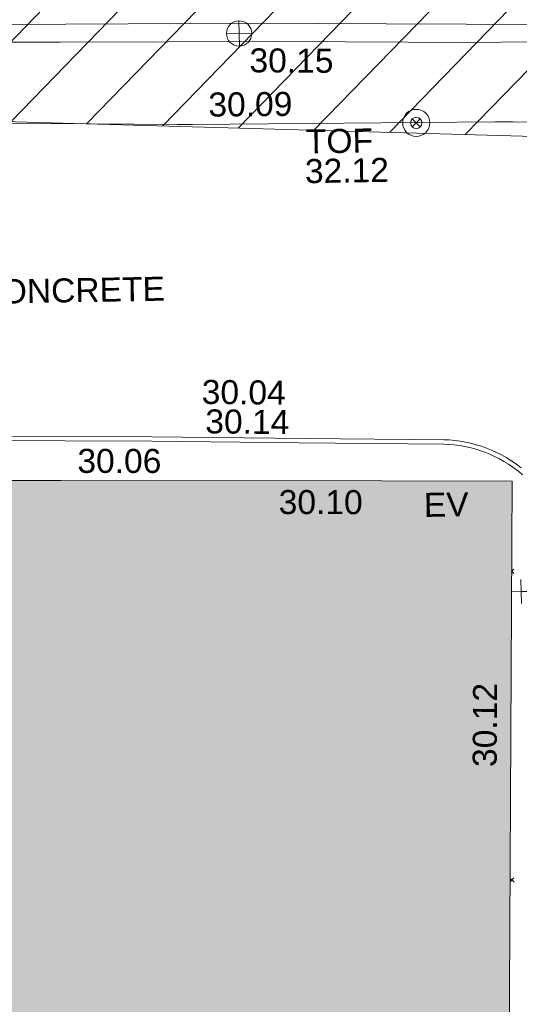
# Model space of a CAD drawing. Header units: millimetres. Extents: x -287732 to 520720, y -103372 to 287754.
# Tile 278 of 380: x 58205 to 66002, y 109307 to 124672. Entities that reach past the tile are written whole.
import ezdxf

# ---------------------------------------------------------------- set-up
doc = ezdxf.new("R2010")
doc.units = ezdxf.units.MM
doc.linetypes.add('IMPORT-HIDDEN2 _3_', pattern=[4762.5, 3175, -1587.5])
doc.linetypes.add('IMPORT-UG_ELEC_STREET LIGHTING_QLB2 _2_', pattern=[2700, 1500, -300.0000000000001, 0, -250, 150, -300.0000000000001, 0, -200])
for name, color, linetype, lineweight, true_color in [('00__TOPO__TOP_OF_FENCE_SYMBOL', 7, 'Continuous', 9, 0x666666), ('00_TOPO_TOP_OF_WALL', 7, 'Continuous', 9, 0x666666), ('00_UAV_BUILDING_OUTLINE', 5, 'Continuous', 9, 0x0000ff), ('00_UAV_EAVE', 7, 'Continuous', 9, 0x666666), ('00_UAV_FENCE', 7, 'Continuous', 9, 0x264c2f), ('00_UAV_KERB_BOTTOM', 1, 'Continuous', 9, 0xff0000), ('00_UAV_KERB_TOP', 7, 'Continuous', 9, 0xa500a5), ('00_UAV_LEVEL_SPOT', 7, 'Continuous', 9, 0x666666), ('00_UAV_TOP_OF_FENCE', 6, 'Continuous', 9, 0xff00ff), ('00_UAV_WALL', 7, 'Continuous', 9, 0x7c00a5), ('12333-PUM-2D-U-0001-C01 - Rev2_REVIT IMPORT_dwg', 7, 'Continuous', 9, 0x767676), ('A_RHA_Line', 7, 'Continuous', 9, 0x00a600), ('PUM-CHAMBER EXTENTS', 6, 'IMPORT-HIDDEN2 _3_', 9, 0xff00ff), ('PUM-UNABLE TO SURVEY', 190, 'Continuous', 9, 0x7f00ff)]:
    doc.layers.add(name, color=color, linetype=linetype, lineweight=lineweight, true_color=true_color)
for name, color, linetype, lineweight in [('00_UAV_SURVEY_TEXT', 7, 'Continuous', 9), ('A_RHA_Detail', 7, 'Continuous', 9), ('GEN-TEXT', 7, 'Continuous', 9)]:
    doc.layers.add(name, color=color, linetype=linetype, lineweight=lineweight)
doc.styles.add('Swis721 Lt BT_2', font='swissl.ttf', dxfattribs={"height": 375})

# ---------------------------------------------------------------- blocks, each defined once
blk = doc.blocks.new('12333-PUM-2D-U-0001-C01 - Rev2_REVIT IMPORT_dwg_MSL_Node_LineworkTOF-2077248-Site Location Plan Proposed')
at = {"layer": '00__TOPO__TOP_OF_FENCE_SYMBOL', "color": 254, "true_color": 0xcccccc, "flags": 128}
for points in [[(165.3591892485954, 165.3591892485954), (0, 0), (-165.3591892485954, 165.3591892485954)], [(165.3591892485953, -165.3591892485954), (0, 0), (-165.3591892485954, -165.3591892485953)]]:
    blk.add_lwpolyline(points, dxfattribs=at)
at = {"layer": '00__TOPO__TOP_OF_FENCE_SYMBOL', "color": 254, "true_color": 0xcccccc}
for radius in [562.5594001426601, 233.853208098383]:
    blk.add_circle((0, 0), radius, dxfattribs=at)
blk = doc.blocks.new('12333-PUM-2D-U-0001-C01 - Rev2_REVIT IMPORT_dwg_TOW-2077249-Site Location Plan Proposed')
at = {"layer": '00_TOPO_TOP_OF_WALL', "color": 254, "true_color": 0xcccccc, "flags": 128}
for points in [[(0, 525.0554400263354), (0, 0), (-525.0554401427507, 0)], [(525.0554401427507, 0), (0, 0), (0, -525.0554400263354)]]:
    blk.add_lwpolyline(points, dxfattribs=at)
at = {"layer": '00_TOPO_TOP_OF_WALL', "color": 254, "true_color": 0xcccccc}
blk.add_circle((0, 0), 525.0554401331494, dxfattribs=at)
blk = doc.blocks.new('12333-PUM-2D-U-0001-C01 - Rev2_REVIT IMPORT_dwg_UAV-V202-Site Location Plan Proposed')
at = {"layer": '00_UAV_LEVEL_SPOT', "color": 254, "true_color": 0xcccccc, "flags": 128}
for points in [[(500.0000000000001, 0), (0, 0), (0, 500.0000000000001)], [(2.772139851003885e-10, -499.999999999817), (4.158209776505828e-10, 2.772139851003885e-10), (-402.0096497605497, 2.772139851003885e-10)]]:
    blk.add_lwpolyline(points, dxfattribs=at)
blk = doc.blocks.new('12333-PUM-2D-U-0001-C01 - Rev2_REVIT IMPORT_dwg_MGS62954_T2_Galway_ITM_3d_Rev1-2077680-Site Location Plan Proposed')
at = {"layer": '00_UAV_FENCE', "color": 254, "true_color": 0xcccccc, "flags": 128}
blk.add_lwpolyline([(533960001.7125965, 725677502.8472565), (533964766.4255, 725677380.3565), (533964999.6327899, 725677378.2864738), (533969723.4254999, 725677336.3565), (533969999.221534, 725677329.7290237), (533974467.4255, 725677222.3565), (533974997.1254905, 725677194.0978172), (533976229.4254999, 725677128.3565001), (533978376.4255, 725676811.3565001), (533979961.6789622, 725676990.7533032), (533980647.4254999, 725677068.3565001), (533984606.4254999, 725677031.3565), (533984956.9829133, 725677027.0913601), (533988641.8540002, 725676982.2585), (533989951.4853162, 725676867.2598823), (533991545.854, 725676727.2585), (533992783.3151581, 725676466.5470988)], dxfattribs=at)
at = {"layer": '00_UAV_KERB_BOTTOM', "color": 254, "true_color": 0xcccccc, "flags": 128}
blk.add_lwpolyline([(533970034.9246273, 725671931.568261), (533969967.8540002, 725671984.2585), (533969945.3886289, 725672000.9181137), (533969875.4924697, 725672049.7981427), (533969803.6107381, 725672095.708348), (533969729.8695391, 725672138.5681876), (533969654.39824, 725672178.3024713), (533969577.3292427, 725672214.8414911), (533969498.7977528, 725672248.1211452), (533969418.9415411, 725672278.0830501), (533969337.9007025, 725672304.6746422), (533969255.8174102, 725672327.8492708), (533969172.8356662, 725672347.5662799), (533969089.1010486, 725672363.7910792), (533969004.7604564, 725672376.4952043), (533968919.9618517, 725672385.6563686), (533968834.854, 725672391.2585), (533966675.3069921, 725672450.0474856), (533964279.8540002, 725672515.2585001), (533961676.9384595, 725672572.697139)], dxfattribs=at)
at = {"layer": '00_UAV_KERB_TOP', "color": 254, "true_color": 0xcccccc, "flags": 128}
blk.add_lwpolyline([(533970053.1053598, 725671823.882536), (533969990.5281954, 725671877.4285635), (533969925.3761013, 725671928.6116157), (533969904.4745707, 725671944.1115345), (533969836.5777678, 725671991.5933664), (533969767.167534, 725672035.9250486), (533969695.9617666, 725672077.3112454), (533969623.0853848, 725672115.6793517), (533969548.6662384, 725672150.9620564), (533969472.834884, 725672183.0974615), (533969395.7243553, 725672212.0291913), (533969317.4699306, 725672237.7064887), (533969238.2088948, 725672260.0843079), (533969158.0802987, 725672279.1233903), (533969077.2247146, 725672294.7903349), (533968995.7839915, 725672307.0576563), (533968913.9010032, 725672315.9038337), (533968831.601486, 725672321.3211094), (533966564.2774649, 725672383.0440906), (533964278.1293841, 725672445.2795159), (533961565.8962275, 725672505.1304711)], dxfattribs=at)
at = {"layer": '00_UAV_WALL', "color": 254, "true_color": 0xcccccc, "flags": 128}
for points in [[(533991946.8540001, 725678560.2585), (533989049.8540001, 725678625.2585001), (533987617.2942128, 725678697.4638813), (533987594.3289061, 725678223.6027254), (533987400.971929, 725678229.1283239), (533985226.854, 725678291.2585002), (533982402.4397334, 725678336.6436361), (533981741.8540001, 725678347.2585), (533978604.8540001, 725678402.2585001), (533977403.6807299, 725678437.2911675), (533975381.8540001, 725678496.2585), (533972405.3481745, 725678560.3619684), (533972270.8540002, 725678563.2585), (533969352.8540002, 725678579.2585001), (533967405.9795482, 725678624.8632796), (533966321.8540001, 725678650.2585001), (533962955.8540003, 725678697.2585), (533962406.7020019, 725678707.3199679), (533959189.8540002, 725678766.2585)], [(533961380.4255, 725678994.3565), (533963047.6529979, 725678975.0968974), (533965968.4254999, 725678941.3565001), (533968046.7547167, 725678895.8101462), (533973045.1113089, 725678786.2717172), (533973934.5850001, 725678766.779), (533978043.7811829, 725678688.5415665), (533979869.5850002, 725678653.7790003), (533983042.9947789, 725678608.8469512), (533984601.5850001, 725678586.779), (533987320.5850002, 725678498.779), (533987329.585, 725678938.779), (533987610.1663318, 725678933.8188417), (533990294.7506599, 725678886.360361), (533991718.585, 725678814.779)]]:
    blk.add_lwpolyline(points, dxfattribs=at)
at = {"xscale": 0.375, "yscale": 0.375, "zscale": 0.375}
for name, p in [('12333-PUM-2D-U-0001-C01 - Rev2_REVIT IMPORT_dwg_TOW-2077249-Site Location Plan Proposed', (533965751.4254999, 725678785.3565)), ('12333-PUM-2D-U-0001-C01 - Rev2_REVIT IMPORT_dwg_MSL_Node_LineworkTOF-2077248-Site Location Plan Proposed', (533968490.5370001, 725677342.21)), ('12333-PUM-2D-U-0001-C01 - Rev2_REVIT IMPORT_dwg_UAV-V202-Site Location Plan Proposed', (533970000, 725670000.0000001))]:
    blk.add_blockref(name, p, dxfattribs=at)
at = {"layer": '00_UAV_BUILDING_OUTLINE', "color": 251, "true_color": 0x666666, "char_height": 375, "width": 1495.902363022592, "attachment_point": 1, "line_spacing_factor": 1.005061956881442, "style": 'Swis721 Lt BT_2'}
for s, insert, rotation in [('30.06', (533963114.9656742, 725672348.38571), 358.9202749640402), ('30.10', (533966244.9361728, 725671650.926105), 358.92027497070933), ('30.12', (533969195.4986283, 725667278.301372), 88.72855217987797)]:
    blk.add_mtext(s, dxfattribs=dict(at, insert=insert, rotation=rotation))
at = {"layer": '00_UAV_EAVE', "insert": (533968505.6012933, 725671566.0187484), "char_height": 375, "width": 736.078940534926, "attachment_point": 1, "line_spacing_factor": 1.005061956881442, "style": 'Swis721 Lt BT_2'}
blk.add_mtext('EV', dxfattribs=at)
at = {"layer": '00_UAV_FENCE', "color": 251, "true_color": 0x666666, "insert": (533965254.0185933, 725677871.2775768), "char_height": 375, "width": 1495.902363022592, "attachment_point": 1, "rotation": 359.4914367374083, "line_spacing_factor": 1.005061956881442, "style": 'Swis721 Lt BT_2'}
blk.add_mtext('30.09', dxfattribs=at)
at = {"layer": '00_UAV_KERB_BOTTOM', "color": 251, "true_color": 0x666666, "insert": (533965076.0079919, 725673391.2377639), "char_height": 375, "width": 1495.902363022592, "attachment_point": 1, "rotation": 358.44063174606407, "line_spacing_factor": 1.005061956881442, "style": 'Swis721 Lt BT_2'}
blk.add_mtext('30.04', dxfattribs=at)
at = {"layer": '00_UAV_KERB_TOP', "color": 251, "true_color": 0x666666, "insert": (533965123.8378862, 725672930.3840209), "char_height": 375, "width": 1495.902363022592, "attachment_point": 1, "rotation": 358.44063174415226, "line_spacing_factor": 1.005061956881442, "style": 'Swis721 Lt BT_2'}
blk.add_mtext('30.14', dxfattribs=at)
at = {"layer": '00_UAV_SURVEY_TEXT', "color": 251, "true_color": 0x666666, "insert": (533961583.8000001, 725675011.6296079), "char_height": 375, "width": 3286.236302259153, "attachment_point": 1, "line_spacing_factor": 1.005061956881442, "style": 'Swis721 Lt BT_2'}
blk.add_mtext('CONCRETE', dxfattribs=at)
at = {"layer": '00_UAV_TOP_OF_FENCE', "color": 251, "true_color": 0x666666, "char_height": 375, "attachment_point": 1, "line_spacing_factor": 1.005061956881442, "style": 'Swis721 Lt BT_2'}
for s, insert, width in [('TOF', (533966763.551124, 725677268.6392447), 1163.479615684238), ('32.12', (533966741.1274822, 725676805.2625399), 1495.902363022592)]:
    blk.add_mtext(s, dxfattribs=dict(at, insert=insert, width=width))
at = {"layer": '00_UAV_WALL', "color": 251, "true_color": 0x666666, "insert": (533965910.4581274, 725678550.9707884), "char_height": 375, "width": 1495.902363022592, "attachment_point": 1, "rotation": 358.6581139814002, "line_spacing_factor": 1.005061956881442, "style": 'Swis721 Lt BT_2'}
blk.add_mtext('30.15', dxfattribs=at)
blk = doc.blocks.new('12333-PUM-2D-U-0001-C01 - Rev2_REVIT IMPORT_dwg-1620468-Site Location Plan Proposed')
at = {"layer": 'PUM-CHAMBER EXTENTS', "true_color": 0xfff4d4}
h = blk.add_hatch(dxfattribs=at)
h.set_pattern_fill('FP_14', style=0, pattern_type=2)
h.set_pattern_definition([(45, (-533641079.65, -725615854.3560001), (-618.7184335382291, 618.7184335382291), [])])
h.paths.add_polyline_path([(351699.7223387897, 60394.56140982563), (351708.9931529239, 60906.25732130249), (352393.2163071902, 60898.13015708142), (353041.6677554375, 66223.39089351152), (353206.9931679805, 73966.25732118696), (353982.8594361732, 73952.71452510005), (354317.3501528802, 76699.64382133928), (358888.3501528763, 76111.64382135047), (361222.350152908, 86809.64382132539), (361563.3501529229, 88895.64382133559), (363078.3501529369, 90435.64382137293), (363904.3501529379, 101867.6438212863), (365385.1266995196, 110525.3932341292), (365230.9820148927, 110551.7047199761), (365498.4008083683, 111226.8875165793), (365470.0968050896, 111952.5482150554), (365624.7061381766, 111926.1574136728), (366051.3501529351, 114420.6438213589), (364898.3501528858, 114331.6438213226), (360524.3501529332, 111561.643821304), (356416.7002318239, 111258.678218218), (357929.2858412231, 111182.0907012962), (360544.5530249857, 111349.5624075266), (360546.5568067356, 111049.5690885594), (355314.0187962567, 111014.6190039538), (355309.6134037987, 111177.0234435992), (355277.3501528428, 111174.6438213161), (352644.3501529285, 114141.6438213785), (338239.8330883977, 112460.2766464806), (329804.3501528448, 111555.6438213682), (319532.3501528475, 110592.6438213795), (310517.3501528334, 109863.6438213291), (302620.3501528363, 109581.6438213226), (295825.3501529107, 109566.6438213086), (279813.350152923, 106549.6438213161), (276140.8366145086, 103581.1872824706), (276061.814112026, 103425.8629484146), (271406.8224872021, 105468.1551963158), (271509.3894614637, 105701.9358727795), (267649.3501529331, 107463.6438213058), (260223.350152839, 100640.6438213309), (259796.3501529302, 72682.64382134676), (269496.3501528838, 64316.64382130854), (273776.3501529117, 63665.64382135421), (309011.3501528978, 62955.64382139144), (311037.3501528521, 62074.6438213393), (338250.4136490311, 60841.37633496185), (351699.5658924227, 60394.56660730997)])
h.paths.add_polyline_path([(268358.9909750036, 65556.86419187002), (264596.4920611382, 69167.41490751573), (264804.2082447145, 69383.87273540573), (266581.5988270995, 67470.36930634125), (268566.7072650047, 65773.32227584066), (268393.5501527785, 65592.87780161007)])
h.paths.add_polyline_path([(332379.8871528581, 67575.85382149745), (302320.8871528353, 68122.85382142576), (302332.4158496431, 68783.33241919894), (280169.8095181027, 69186.63780598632), (280330.3604934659, 78384.59702432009), (275960.0958838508, 78464.13017966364), (276108.0612945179, 86595.19465455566), (280450.151176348, 86519.40319374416), (280756.2778082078, 103341.6855813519), (302910.5740271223, 102938.5317815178), (302920.972094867, 103534.2366836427), (310787.9439886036, 103391.077438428), (310815.0515439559, 104880.7045066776), (318228.828162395, 104745.7919744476), (318301.0448391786, 108714.2766025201), (322633.8020448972, 108635.4310593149), (322539.6341878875, 103240.5581443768), (349750.1643799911, 102745.3933022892), (349310.9351529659, 74176.4228213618), (332506.0083566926, 74506.52523825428), (332420.0679097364, 69783.88557772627)])
h.paths.add_polyline_path([(262373.7501529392, 72788.24382127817), (262335.6501529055, 75226.64382126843), (265345.5501529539, 75226.64382127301), (265383.6501528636, 72864.44382129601), (265304.282726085, 72862.43451935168)])
h.paths.add_polyline_path([(261383.1501529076, 75912.44382133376), (261459.3501528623, 80789.24382130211), (267517.2501529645, 80713.04382131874), (267441.0501529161, 75836.24382126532), (261504.349508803, 75910.91930113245)])
h.paths.add_polyline_path([(302573.8228673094, 78329.5292630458), (302592.4407276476, 78963.90062831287), (306343.567266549, 78898.43991812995), (306598.9518629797, 91613.856582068), (302817.47857218, 91689.80612071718), (302824.7189976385, 92271.11380375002), (296640.3411529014, 92395.32482125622), (296360.3411528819, 78454.32482147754), (302538.3452618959, 78330.24181806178)])
h.paths.add_polyline_path([(261840.3501529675, 80865.44382132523), (261687.9501528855, 92981.24382128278), (264050.1501528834, 92981.2438213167), (264202.5501529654, 80865.44382135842), (262112.9041611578, 80865.44382132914)])
h.paths.add_polyline_path([(274664.4282881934, 104261.9875886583), (272430.0401462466, 105281.7542374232), (273799.1437452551, 104582.3695657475), (274486.1144024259, 104328.01044291)])
h.paths.add_polyline_path([(315481.3501528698, 115683.6438212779), (326437.1652111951, 116343.5766866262), (364189.3501528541, 120948.6438212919), (366744.3501529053, 124721.6438213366), (363517.3501528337, 126053.6438213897), (359872.3501529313, 126432.6438213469), (352849.3501528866, 126181.6438212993), (339104.3501528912, 124625.6438213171), (335451.3501528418, 124514.6438212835), (325145.3501528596, 123235.643821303), (319635.3501528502, 122976.6438213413), (314446.3501528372, 122493.6438213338), (313566.3501528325, 118980.6438212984), (313763.6326656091, 118640.9882366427)])
h.paths.add_polyline_path([(322305.0501529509, 119194.0438212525), (322152.6501528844, 121403.8438213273), (326724.6501528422, 121784.8438212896), (326877.0501529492, 119498.8438213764), (323355.1979920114, 119264.0536772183)])
h.paths.add_polyline_path([(328629.650152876, 120870.4438213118), (328477.2501528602, 122089.6438212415), (329810.7501529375, 122242.0438213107), (329963.150152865, 121022.843821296), (328841.381541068, 120894.6416942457)])
h.paths.add_polyline_path([(317352.0501529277, 121480.0438213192), (317352.0501529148, 121861.0438213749), (317618.7501529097, 121856.3885555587), (317618.7501529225, 121480.0438212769), (317362.3608134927, 121480.0438213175)])
h.paths.add_polyline_path([(331601.450152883, 122089.6438213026), (331144.2501529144, 122242.0438212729), (331258.5501528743, 122623.0438212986), (331715.7501528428, 122470.6438213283), (331644.5503212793, 122233.3110493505)])
at = {"layer": 'GEN-TEXT', "color": 253, "true_color": 0xaaaaaa}
for p, q in [((328776.603994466, 54461.37206516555), (328813.6196188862, 54498.3876895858)), ((328813.6196188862, 54427.67701146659), (328776.6760929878, 54464.62053736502)), ((328669.204690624, 49622.38724566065), (328730.8119756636, 49683.99453070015)), ((328730.8119756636, 49613.28385258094), (328670.3446913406, 49673.75113690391))]:
    blk.add_line(p, q, dxfattribs=at)
at = {"layer": 'PUM-UNABLE TO SURVEY', "color": 7, "true_color": 0xfff4d4, "flags": 128}
blk.add_lwpolyline([(351699.7223387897, 60394.56140982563), (337339.3501528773, 60871.64382135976), (311037.3501528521, 62074.6438213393), (309011.3501528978, 62955.64382139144), (273776.3501529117, 63665.64382135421), (269496.3501528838, 64316.64382130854), (259796.3501529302, 72682.64382134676), (260223.350152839, 100640.6438213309), (267649.350152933, 107463.6438213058), (271509.3894614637, 105701.9358727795)], dxfattribs=at)
blk.add_blockref('12333-PUM-2D-U-0001-C01 - Rev2_REVIT IMPORT_dwg_MGS62954_T2_Galway_ITM_3d_Rev1-2077680-Site Location Plan Proposed', (-533641079.6498471, -725615854.3561786))

msp = doc.modelspace()

# ---------------------------------------------------------------- hatches: boundary and pattern name
at = {"layer": 'A_RHA_Detail', "true_color": 0xc0c0c0}
h = msp.add_hatch(color=9, dxfattribs=at)
h.paths.add_polyline_path([(-80880.60083809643, -68502.79057078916), (-80400.865924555, -68483.41509113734), (-80400.865924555, -62984.64684185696), (-24474.85765177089, -63009.32043784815), (-24456.14471271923, -50840.30023858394), (-36622.55041039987, -50831.65104353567), (-36622.55041039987, -44228.57792613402), (-50959.0526582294, -44218.38599194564), (-50959.0526582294, -42573.78171514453), (-54563.9325804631, -42571.21897729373), (-54565.69773352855, -45054.17447474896), (-92408.82109321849, -45027.27149621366), (-92411.78875845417, -49201.74309222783), (-100061.9988811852, -49201.74309222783), (-100052.2214449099, -64852.82557838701), (-86120.90825229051, -64852.82557838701), (-86092.1662649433, -62957.90041523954), (-84861.10047608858, -62957.90041523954), (-84854.79052929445, -68240.109737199), (-80870.60226892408, -68240.10973722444)])
h.paths.add_polyline_path([(-137238.9269902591, -68461.9384092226), (-132719.7426408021, -68433.0633692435), (-132847.0731201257, -62850.04282283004), (-130454.6837966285, -62916.63108078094), (-130498.2830220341, -61355.85393642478), (-117581.136331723, -61423.42893438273), (-117492.3908565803, -49183.91309190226), (-125136.5200282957, -49178.47881952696), (-125133.572703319, -45032.61887136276), (-163007.1824077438, -45005.6942194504), (-163007.1824076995, -44090.2963411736), (-163123.8521269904, -44090.21339942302), (-163122.6389897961, -42383.75184302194), (-166563.8543419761, -42383.75184298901), (-166565.034908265, -44044.39824208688), (-193158.4656786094, -44025.49275805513), (-193195.152889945, -62863.65652504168), (-137269.7106414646, -62916.63108078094), (-137254.3708868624, -65679.90523788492)])
h.paths.add_polyline_path([(120310.9497607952, -32334.28230164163), (120312.4652266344, -31610.73011961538), (133451.2244789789, -31638.24899384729), (133469.2230092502, -19717.98315780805), (121295.7536929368, -19692.48606430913), (121319.8434528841, -8190.941560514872), (112277.0825930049, -8172.001674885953), (112263.1770823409, -14811.1234547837), (78285.85310969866, -14739.95861438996), (78292.82277619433, -8167.077575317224), (75241.99098605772, -8160.673431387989), (69355.76844233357, -8152.931592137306), (69353.6659720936, -9156.74635762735), (68372.60878945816, -9154.691552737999), (68372.60878945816, -13705.52853215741), (69333.7233474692, -13707.54156770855), (69325.07112547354, -16249.53369228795), (66623.4489111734, -16249.53369228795), (66619.79243935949, -17995.29925530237), (65989.07757494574, -17995.2992552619), (65985.44262772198, -19730.78799483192), (57152.23993377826, -19712.28702421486), (57127.42535098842, -31559.89463417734), (70277.87165424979, -31587.43801817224), (70277.87165431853, -32271.7414715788), (78263.96947909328, -32285.12944888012), (78266.62661740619, -31019.79372153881), (112335.8856506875, -31091.15111860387), (112335.8856506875, -32317.57330553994), (119781.4233959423, -32333.17321913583)])
h.paths.add_polyline_path([(7503.717409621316, -1791.439263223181), (15482.43097392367, -674.0213231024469), (15484.0826588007, 148.1327206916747), (56188.28042539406, 205.5276654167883), (56155.84326007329, 14338.3166313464), (18016.62665935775, 14236.48149539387), (17967.9025208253, 34313.18372071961), (21727.10644863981, 34324.0692624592), (21708.90974962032, 40608.10218321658), (18009.66447159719, 40608.10218321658), (17995.54603706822, 45483.75063442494), (9770.084204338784, 45420.6329473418), (3966.213879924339, 45446.76585222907), (3984.771235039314, 14176.56786832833), (1023.062455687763, 14176.56786837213), (-276.5134647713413, 14190.52623461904), (-231.6790044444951, 5968.135265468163), (-226.4491536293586, 193.7444677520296), (553.0869992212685, 183.4716499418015), (7477.609307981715, 143.2867586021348), (7488.638446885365, -674.0213231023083)])
h.paths.add_polyline_path([(77755.59663317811, 53.47451145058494), (77729.51881611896, 1699.844979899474), (94464.47132486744, 1659.976083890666), (94606.37913471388, 17991.390236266), (88810.4190114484, 18015.03260816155), (88799.89418497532, 14436.74271609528), (69413.88950349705, 14457.8773889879), (69377.35724448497, 99.62816357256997), (75241.99098605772, 67.32134432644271)])
h.paths.add_polyline_path([(61252.12079701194, 46453.95617366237), (105774.7348988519, 46472.68783506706), (105768.2642198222, 61852.61234306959), (92285.13876309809, 61852.61234306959), (92308.59670399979, 65784.30757140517), (96107.4668000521, 65767.60445243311), (96059.68081117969, 75209.20847378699), (101084.8427276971, 75071.88872764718), (104988.0046543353, 74765.36560406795), (108403.6894220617, 74363.8408943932), (112009.2703903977, 73787.25420861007), (115645.3524815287, 73049.69667206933), (116890.8108051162, 72761.69136252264), (120208.9929833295, 71893.18353872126), (120865.241739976, 71703.68484519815), (124135.6329506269, 70669.67317906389), (127435.6253142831, 69480.50055823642), (127820.4368670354, 69394.93141813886), (128274.3081769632, 69331.69585753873), (128731.8791144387, 69306.66104516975), (129189.9401488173, 69320.00258290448), (129645.2782985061, 69371.62688826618), (130094.6997111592, 69461.17185603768), (130535.0520071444, 69588.00939074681), (130963.246434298, 69751.24981927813), (131376.2795165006, 69949.74812590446), (131771.2541232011, 70182.11198903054), (132162.5575600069, 70460.5404660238), (132496.0921583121, 70741.69081113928), (132820.871367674, 71064.98072578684), (133117.4593294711, 71414.31364272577), (133383.77568926, 71787.23923950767), (133616.5473239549, 72178.5372844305), (133817.1647262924, 72590.54524898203), (133982.6025969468, 73017.89547513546), (134111.7005086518, 73457.59040801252), (134203.5529320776, 73906.54590458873), (134257.5155883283, 74361.61286216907), (134272.5462649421, 74819.5993153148), (134250.5259875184, 75277.29281745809), (134189.6227572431, 75731.48297747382), (134090.9274700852, 76178.98397757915), (133955.1324028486, 76616.65691993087), (133783.1900598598, 77041.43184345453), (133576.3064937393, 77450.32925647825), (133335.932843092, 77840.48103920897), (133063.7551572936, 78209.15055532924), (132761.6825665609, 78553.75185442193), (132431.8338935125, 78871.8678050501), (132076.5227905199, 79161.26705197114), (131698.2415080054, 79419.91966861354), (131299.6434187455, 79646.01139197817), (131093.5942456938, 79746.34209763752), (132146.0467355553, 83110.22226145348), (122787.7632953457, 86282.54285518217), (121604.3555412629, 82800.3591886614), (117095.9864227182, 83870.84033785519), (116841.9598400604, 83526.35449572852), (116120.5435466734, 91221.93611972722), (110237.7341284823, 91274.27491021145), (110194.3680786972, 90435.39030214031), (104988.0046543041, 90486.49901390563), (104973.2761846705, 94309.82427956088), (103746.1314668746, 94309.8242795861), (103839.9937121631, 122852.1474271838), (96365.09202306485, 122931.9599470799), (96350.3400238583, 123952.4168585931), (104555.5505249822, 123902.1925226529), (104607.3234458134, 120248.5396156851), (125502.5015002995, 120134.1933400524), (125662.0200253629, 137657.3796882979), (114479.5865733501, 137699.2256881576), (114382.306264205, 129149.9458158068), (104644.159003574, 129187.9975073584), (104577.9931702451, 126217.3903144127), (101184.4926406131, 126159.1566967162), (101264.6166812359, 135959.2655565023), (89967.23178808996, 135988.8856164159), (89927.63362986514, 125823.6463181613), (93630.53562302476, 125840.7948842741), (93580.65688892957, 122931.9599470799), (88697.38835376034, 122904.7310126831), (88679.3898954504, 95739.09143775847), (86378.25848996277, 95739.09143775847), (86378.18187189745, 96178.1008337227), (83279.50743284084, 96200.92083327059), (83273.62493422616, 95735.74732133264), (70169.67509619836, 95733.22421950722), (70166.26842742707, 96272.07409347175), (66674.99731294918, 96257.14073655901), (66654.74538556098, 95755.71092136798), (65784.77231079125, 95755.71092136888), (65887.65094984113, 117470.630565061), (53473.3427162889, 117487.9046429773), (53434.44066309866, 98570.46349063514), (40649.41626916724, 98570.46349063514), (40610.16711559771, 94406.01479078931), (38853.82372868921, 94410.36303440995), (38848.65589191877, 89463.65332729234), (40612.46601912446, 89518.45976927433), (40665.38257362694, 86257.73741128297), (38372.19584460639, 86305.72309285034), (38369.79374539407, 76901.0507917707), (50937.9512507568, 76944.40198294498), (50922.88567286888, 74598.78180889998), (56484.9061132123, 74588.85093771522), (56484.9061132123, 75194.85181995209), (92465.4037153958, 75233.0258166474), (92645.92783662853, 71766.64845094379), (89810.55521366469, 69362.83965827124), (85313.16173974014, 69360.94750420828), (85313.16173974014, 66907.4050808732), (75210.14498263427, 66903.15451589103), (75210.14498263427, 63815.70944550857), (70819.40014309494, 63815.70999200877), (70819.21601505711, 64253.35708059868), (69456.83415683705, 64253.35708059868), (69455.7195737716, 66901.99623166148), (61303.32856759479, 66898.5668068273), (61304.56054988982, 63970.32021231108), (70500.41048208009, 63970.32021219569), (70500.4088543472, 61852.59006207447), (61245.6438848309, 61848.69637488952), (61252.03558504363, 46656.49344428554)])
h.paths.add_polyline_path([(-17153.16561239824, 48569.32684293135), (-17153.16561224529, 60770.38083685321), (-29362.88357759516, 60774.70428694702), (-29362.88357759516, 67399.20394580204), (-43507.24466814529, 67405.01911303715), (-43488.5313307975, 69093.07334175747), (-45766.41866231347, 69109.32868388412), (-45794.3462003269, 67405.01911303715), (-47272.11273194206, 67404.2124544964), (-47272.44887633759, 66454.91798908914), (-86004.56386332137, 66468.63299519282), (-86006.66970787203, 60521.58362721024), (-92662.87722510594, 60521.58362721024), (-92665.2138765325, 50184.35611932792), (-79752.0168396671, 50179.78309939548), (-79752.016597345, 48591.4932381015), (-17157.7163123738, 48569.32845417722)])
h.paths.add_polyline_path([(-201056.4185878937, 48628.75479108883), (-138377.9751621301, 48634.64535779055), (-138377.9751621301, 50133.28201003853), (-125467.710581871, 50134.49626164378), (-125468.6909603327, 60566.1903686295), (-132186.8595614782, 60565.86652591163), (-132187.4203588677, 66533.0197876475), (-170643.3098734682, 66805.61809689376), (-170643.3098732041, 67738.78475848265), (-200340.0100486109, 67488.93693764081), (-200348.7171487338, 60827.78025104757), (-201057.5650552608, 60827.71357558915), (-201056.6510294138, 51102.04313372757)])
h.paths.add_polyline_path([(-240051.5126725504, 54769.19491160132), (-239444.490259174, 54811.10754483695), (-239186.5396223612, 54841.92927608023), (-238764.8191577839, 54940.98166103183), (-238382.4735933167, 55122.46891388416), (-237990.3402229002, 55354.87497234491), (-237269.2031023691, 55936.21515020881), (-237032.4836384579, 56225.56611516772), (-236793.0039602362, 56569.31473944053), (-236554.5880578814, 57004.26389721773), (-236432.7219585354, 57267.46508908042), (-236300.081527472, 57753.26238983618), (-236250.7285154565, 58017.17885684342), (-236235.6490609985, 58516.21786804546), (-236233.2538429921, 58987.85640053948), (-236213.7029795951, 59823.48083769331), (-236363.8287855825, 59820.86038205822), (-236634.0279869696, 60698.06075827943), (-236391.9547756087, 61432.19726339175), (-236225.4740089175, 61435.10319600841), (-236201.6036569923, 62637.68779596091), (-232563.5271750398, 62639.28734435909), (-232563.5271750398, 63049.03842404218), (-232732.1945866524, 63049.15302218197), (-232860.1521277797, 63457.95890274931), (-232731.606808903, 63914.24862697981), (-232560.8209656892, 63914.24862697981), (-232515.1276847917, 70598.00033009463), (-240628.6947849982, 70598.85496273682), (-240629.7923196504, 72350.98321577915), (-246412.6011212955, 72347.36085933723), (-246412.6011212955, 70616.45923936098), (-254449.5805725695, 70618.60952619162), (-254454.637144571, 70754.06491720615), (-254469.7140363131, 73191.66276250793), (-263883.2532625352, 73267.83063688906), (-263902.4181505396, 68260.74348553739), (-263714.8217520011, 68259.82096572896), (-263552.9672900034, 67819.65434396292), (-263719.0883117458, 67392.2068408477), (-263913.6298699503, 67392.20684284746), (-263956.7001913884, 58633.76423459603), (-260181.1963171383, 58611.22607638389), (-260192.3146983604, 56354.25111579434), (-257184.684388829, 56339.46086021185), (-257213.4419957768, 57092.93866021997), (-257338.5163846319, 57093.27331223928), (-257471.0109294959, 57531.74572308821), (-257338.5163845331, 58062.22513696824), (-257203.4956297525, 58064.06881289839), (-257173.5751889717, 58598.54056692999), (-256478.2273617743, 58575.27357994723), (-256478.2273617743, 58788.51859473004), (-256013.0091299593, 58911.92701534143), (-255397.0786664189, 58780.99767617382), (-255397.0786664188, 58595.982422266), (-243809.885361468, 58585.92793201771), (-243805.3570672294, 58352.04527760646), (-243740.939469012, 57884.52572680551), (-243619.0830608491, 57421.84877545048), (-243424.3877545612, 56943.65915412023), (-243247.1437899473, 56608.24157713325), (-243003.0710579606, 56249.99021479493), (-242732.2093200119, 55932.75703082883), (-242371.7230178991, 55603.12658811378), (-242141.255125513, 55424.88676767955), (-241804.9643037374, 55216.88439822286), (-241529.4640827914, 55077.02869055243), (-241100.6275144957, 54917.18295003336), (-240836.2134980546, 54840.82833176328), (-240453.4486195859, 54788.60784130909), (-240218.9578693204, 54777.28227442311)])
h.paths.add_polyline_path([(40276.69022552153, 59895.36417752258), (40328.62676029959, 69196.9439153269), (36588.99968785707, 69217.8245910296), (36619.46637569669, 74674.25962428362), (32264.36460078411, 74687.02318924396), (32233.48293867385, 69156.26826306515), (11916.69390495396, 69269.70959686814), (11966.66200111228, 78218.75165974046), (29087.509017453, 78123.15526808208), (29143.44567205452, 88141.1370047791), (15719.348796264, 88216.09212953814), (15732.60379610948, 90589.9978889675), (4594.294101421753, 90652.19003489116), (4525.129359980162, 78265.12250449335), (10096.76365553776, 78234.01258731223), (10077.43887221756, 74773.03821910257), (4547.641142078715, 74803.91453678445), (4465.579974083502, 60107.1600234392), (19125.89094760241, 60025.30234268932), (19139.86249374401, 62527.53804644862), (31738.59196305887, 62457.19146404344), (31724.55430858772, 59943.11609815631), (38369.79364225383, 59906.01157293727)])
h.paths.add_polyline_path([(-246083.0241259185, 72334.29150213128), (-246083.0594797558, 72334.30275087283), (-246208.2905500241, 72334.29150213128)])
h.paths.add_polyline_path([(-114575.3004830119, 112178.0758695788), (-114575.3246435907, 112178.0758695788), (-114707.2752166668, 115801.5811617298)])
h.paths.add_polyline_path([(-154699.9178765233, 101760.4080976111), (-114382.050333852, 101776.0542914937), (-114382.050333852, 106926.9360164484), (-113755.641395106, 106927.1792101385), (-113757.5507412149, 111847.2721531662), (-114431.6837526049, 111847.2721531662), (-114431.8097758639, 112178.0758695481), (-114575.3004830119, 112178.0758695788), (-114578.9984943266, 121707.2390833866), (-123056.9849702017, 121707.2390833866), (-123068.8201032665, 156452.7036899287), (-119381.2340625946, 156454.1348067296), (-119381.2340625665, 160165.8597952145), (-115501.031452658, 160167.3662801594), (-115503.3750945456, 166206.5793118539), (-132411.7987151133, 166599.6604729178), (-132411.8243278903, 166665.6603411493), (-135275.0124468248, 166664.5490317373), (-135275.0124468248, 166628.1883101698), (-135911.3205076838, 166628.1944502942), (-135911.3479256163, 166352.1604668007), (-152521.1633846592, 166345.7146753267), (-152518.3680955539, 159142.6836790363), (-150699.3133726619, 159117.9265656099), (-150758.5477087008, 122560.691203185), (-151059.2005266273, 122560.691203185), (-151061.0981347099, 121302.4374932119), (-154138.3148337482, 121372.6012653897), (-154138.3148337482, 121865.1834517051), (-154704.3888425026, 121867.2611370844), (-154688.5451973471, 119352.3937021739), (-154745.5933227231, 119352.3715636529), (-154745.5763474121, 118722.1532660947), (-160794.1544526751, 118748.7442832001), (-160794.1544526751, 119410.5425977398), (-163852.1622693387, 119422.408321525), (-163855.0715294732, 118762.2003111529), (-167568.6765459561, 118778.5256058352), (-166634.6619849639, 124395.1277019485), (-166930.050559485, 124500.0918161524), (-167568.6765459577, 124707.6250903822), (-168028.2173235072, 124841.3808647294), (-168630.5006276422, 124991.3056740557), (-169238.2056069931, 125117.4693074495), (-169850.3952285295, 125219.6772876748), (-170466.1255403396, 125297.7720169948), (-171089.11025998, 125351.8553033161), (-171704.4065937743, 125381.1774255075), (-172325.0479971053, 125386.3595015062), (-172782.2248668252, 125374.5832362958), (-173401.7764235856, 125337.4554476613), (-174109.844898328, 125263.4341236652), (-174634.1213722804, 125190.4100126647), (-175245.0145766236, 125080.719099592), (-176047.1958093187, 124895.7675260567), (-176665.4852587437, 124724.7228134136), (-177045.3001228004, 124609.1129151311), (-177631.5127792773, 124405.2077276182), (-176665.4852586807, 118818.5158794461), (-177558.9402083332, 118822.4435768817), (-177662.2853368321, 125263.4341236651), (-176365.3912351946, 126542.9270807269), (-159462.2970490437, 126319.910391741), (-157057.7396790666, 128609.0850976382), (-157060.6673204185, 136153.1661957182), (-158638.8016610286, 137740.2441626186), (-159352.3735831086, 137740.2441626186), (-161634.4140634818, 140201.1078539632), (-168727.9404945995, 140256.8191146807), (-171035.0401161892, 137942.8847305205), (-174184.1459014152, 137942.8847305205), (-176460.1167434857, 140292.2858551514), (-177341.6856934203, 140292.2858551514), (-177341.7113613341, 140358.4281613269), (-183428.5803825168, 140356.0660244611), (-185921.6385985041, 137917.4639994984), (-185921.6385985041, 131757.3091155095), (-186906.8767412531, 131756.9267733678), (-187725.3914540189, 130809.9989183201), (-187724.058890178, 127376.1828148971), (-186481.0281350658, 126304.5577463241), (-186479.4846754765, 122327.2959175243), (-185176.2828158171, 121059.4673825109), (-180304.1129154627, 121059.4673824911), (-180304.1136492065, 118802.0484409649), (-193555.3706955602, 118802.0484409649), (-193555.368699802, 133117.8341649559), (-192593.6442938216, 133118.2073819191), (-192593.6442938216, 134200.8158367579), (-192224.6284783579, 134200.9592041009), (-192225.5653014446, 136615.0101267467), (-192595.0012460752, 136615.0101267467), (-192595.4357332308, 137734.4745165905), (-193589.2709668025, 137734.4746851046), (-193589.2685988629, 147474.570583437), (-193163.2062206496, 147492.8644732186), (-192765.7252967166, 147531.087133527), (-192359.9383250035, 147589.5931622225), (-192199.8207947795, 147616.5827294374), (-191882.7548926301, 147682.9245600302), (-191568.5380070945, 147761.6632019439), (-191257.654638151, 147852.677242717), (-190828.6072909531, 148002.2045655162), (-190647.7999969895, 148070.9514233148), (-190349.7690789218, 148197.8750094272), (-190056.9509284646, 148336.4013817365), (-189769.797051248, 148486.3169427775), (-189405.3590254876, 148698.0567944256), (-189132.906026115, 148873.2749095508), (-188867.542109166, 149059.0543929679), (-188609.6764469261, 149255.1087866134), (-188354.9814055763, 149465.3525772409), (-188079.6339208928, 149713.879248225), (-187884.9836199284, 149901.8220103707), (-187545.928247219, 150265.8040604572), (-187446.29984479, 150378.3960832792), (-187241.3270201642, 150629.2310214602), (-187046.3599558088, 150887.9197697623), (-186861.6992771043, 151154.0634500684), (-186546.1373636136, 151669.829875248), (-186524.4196769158, 151707.0632450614), (-163675.2898318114, 151669.829875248), (-163687.5843045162, 148134.07679455), (-157303.6541541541, 148136.492106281), (-157303.6541541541, 155759.91501608), (-157557.4317586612, 155765.0384228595), (-157555.9168973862, 166678.0466575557), (-187009.2021991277, 166699.7464767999), (-187013.0952111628, 162054.4009359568), (-188707.17754695, 162044.5925187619), (-188705.9961892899, 155021.5333641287), (-188737.9999316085, 154650.5326604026), (-188799.0133969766, 154283.1866125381), (-188857.2045401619, 154035.4341107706), (-188966.1106131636, 153679.3368924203), (-189102.6200311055, 153332.8820747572), (-189265.8911675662, 152998.2056672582), (-189454.9174011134, 152677.371060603), (-189645.2484685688, 152421.3220123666), (-189916.9563410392, 152104.2450531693), (-190212.7041973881, 151809.4634871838), (-190530.6686598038, 151538.7947471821), (-190868.8893671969, 151293.9075915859), (-191225.281078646, 151076.3118324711), (-191597.6465194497, 150887.3490191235), (-192092.8415776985, 150682.5621956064), (-192519.2468154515, 150561.8451365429), (-192903.8930791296, 150482.240889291), (-193187.215491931, 150440.8868273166), (-193594.1866364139, 150407.1257787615), (-193594.5952989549, 151459.9895227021), (-205369.2399268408, 151455.4201247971), (-205354.4523517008, 113350.0822379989), (-207187.1580384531, 113349.3710182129), (-207184.3024929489, 105991.0636522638), (-205312.8748221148, 105991.1901500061), (-205311.2362476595, 101769.6553082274), (-175488.6451201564, 101781.2285901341), (-175488.6451201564, 110889.6985621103), (-154703.4627663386, 110897.5679794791), (-154700.2792295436, 102691.5597281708)])
h.paths.add_polyline_path([(193735.9435693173, 113047.8274774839), (208865.0938716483, 114991.0266430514), (208976.1154123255, 114126.6471160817), (216447.8967332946, 115086.3281915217), (216038.7305308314, 118271.9702413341), (232648.5073383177, 120405.3421626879), (233425.993615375, 114352.0734369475), (240632.2017567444, 115277.6440988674), (239854.8412683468, 121329.9334727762), (256406.8682407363, 123455.8879629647), (257091.7572256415, 118089.1198988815), (264572.2871227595, 119040.8180953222), (261877.8350555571, 138524.7609215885), (259178.7147038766, 138221.6086035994), (259197.3483655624, 137439.0084132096), (254686.1480587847, 136897.0007612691), (255412.6810205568, 131314.8303176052), (240852.7447969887, 129522.4514056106), (239771.0426543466, 137918.8519126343), (240649.5822431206, 138010.1984551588), (240062.3063116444, 142776.6750342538), (239165.7694642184, 142685.0143484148), (237630.9646614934, 151018.3171732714), (266172.8791088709, 154560.7889781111), (271297.1876944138, 142612.4006970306), (276531.7397502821, 144861.098714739), (274941.5029779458, 148527.9037281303), (302074.5307653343, 160134.9084326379), (300215.9323773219, 164320.1841173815), (301528.1613272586, 164907.0997989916), (300405.1237791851, 167477.8916353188), (299016.6944531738, 166945.7181824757), (295626.7488506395, 174518.754428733), (294333.0289184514, 177537.1551681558), (287288.8475947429, 174518.754428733), (289427.6893504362, 169661.0163463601), (272956.7816584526, 162557.1203578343), (271943.2187787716, 164897.4305293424), (267016.3118217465, 162764.0369715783), (268502.3094164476, 159357.0430143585), (265200.4029574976, 157946.4096681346), (226856.416695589, 153146.7821792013), (227510.3041274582, 148852.0205334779), (228280.9873165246, 141179.0007483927), (227302.3544112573, 141050.281300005), (227895.3788235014, 136433.1758633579), (228748.5501749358, 136523.8855003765), (229602.3077302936, 128023.7667641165), (217691.2359889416, 126493.8999679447), (217642.3600127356, 126874.433267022), (215138.5007311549, 126552.8357430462), (215194.9980427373, 126112.965074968), (215015.6132226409, 126089.924757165), (214840.9672575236, 127449.66446064), (192258.7012018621, 124549.1816390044), (193486.3576426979, 114991.0266430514)])
h.paths.add_polyline_path([(-78076.24187439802, 117605.5188722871), (-78076.23951902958, 117610.0871211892), (-78070.318122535, 129485.7330792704), (-74723.15926543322, 129478.385255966), (-74723.15926543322, 125435.7860624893), (-48015.64546086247, 125380.0246061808), (-47996.55031653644, 135872.5822179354), (-61198.15919578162, 135901.5630078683), (-74714.72264144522, 135923.5088764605), (-74723.6287602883, 131865.2975510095), (-78070.318122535, 131872.642169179), (-78062.97909487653, 149549.7689430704), (-58292.26570492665, 149541.5607197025), (-58292.26570491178, 148946.2407608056), (-37707.70924046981, 148937.6946533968), (-37703.30827430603, 159740.0672041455), (-44148.26955755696, 159742.7429641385), (-44148.26955755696, 162961.3319174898), (-49829.95437583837, 162961.3319174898), (-49830.92144130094, 160632.0129326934), (-78494.09026625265, 160643.9130440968), (-78494.09026625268, 161615.1537738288), (-78739.225852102, 161615.2555472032), (-78691.7919454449, 168187.9195488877), (-90844.57645036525, 168126.8149079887), (-90962.52567694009, 152686.7636277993), (-89064.97866809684, 152685.9758215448), (-89079.54115380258, 117610.0871211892), (-78374.80218507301, 117605.6428258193)])
h.paths.add_polyline_path([(69254.82576126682, 129235.9722870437), (69259.97086178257, 136167.789247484), (86068.0992678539, 136131.0235193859), (86008.66431381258, 164703.3084147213), (58789.63167882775, 164723.511581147), (58789.63167882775, 170119.2062865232), (54460.1632489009, 170122.4198087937), (54457.21717773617, 166153.279245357), (47042.2151650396, 166158.7829869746), (47041.10931533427, 164668.9097040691), (39173.27935198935, 164674.7495545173), (39172.83712618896, 164078.9539098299), (17014.87910992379, 164095.4005254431), (17002.38841206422, 147267.1142245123), (12659.63471563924, 147267.1142245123), (12653.60087534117, 139137.9291796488), (17031.41608901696, 139134.6797717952), (17024.5879174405, 129935.3194463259), (39191.34773726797, 129918.8662983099), (39191.34773726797, 129258.2867272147), (69014.0340609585, 129236.1510132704)])
h.paths.add_polyline_path([(39265.62356917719, 139467.8223435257), (33050.91021530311, 139484.1586867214), (33087.56357182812, 153427.9220784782), (39277.60130889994, 153411.6505991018), (39277.60130890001, 152830.3127277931), (43058.29603858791, 152820.3745823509), (43024.83899408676, 140092.5601633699), (39267.2657899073, 140092.5601633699)])
h.paths.add_polyline_path([(1979.548949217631, 189123.2414339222), (18699.10403225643, 189180.0465563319), (18678.46874730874, 195253.6675675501), (24349.02704561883, 195272.9334348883), (24334.96888372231, 199550.7690688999), (28829.78348974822, 199566.0403168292), (28798.3577216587, 208815.6446464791), (24334.949615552, 208806.151404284), (24333.90624841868, 209113.2475694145), (16811.59093053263, 209087.6903002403), (16806.58456499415, 208843.5909093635), (6772.293057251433, 208809.4991440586), (6797.166076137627, 201488.5780549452), (-8471.058649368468, 201436.7038490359), (-8471.058649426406, 200429.0172028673), (-11856.09020770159, 200417.5164702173), (-11823.72827009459, 190892.3684138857), (-7614.729360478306, 190906.6685966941), (-7614.729360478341, 190170.8290169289), (-4608.619189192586, 190169.2993656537), (-4608.238782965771, 190916.8832264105), (1973.379031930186, 190939.2444180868), (1977.122761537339, 189837.3456693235)])
h.paths.add_polyline_path([(-20506.22133143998, 190640.0286460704), (-20122.28942212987, 206347.1214480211), (-41550.34215551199, 207015.2557957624), (-41462.26177903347, 210449.6195896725), (-31391.41053372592, 210152.0276719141), (-31078.64493155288, 223862.5743669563), (-44305.08575743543, 224230.7972280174), (-44490.79956591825, 211865.5542346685), (-47510.12209648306, 211942.9901385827), (-47722.57925071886, 203659.0205614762), (-47076.06680548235, 203635.3001465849), (-47175.4684425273, 199531.9403872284), (-46801.21126120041, 199520.4703269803), (-46873.68175963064, 195478.5899481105), (-44600.40472248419, 195425.2559779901), (-44685.88459507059, 192243.2795180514), (-38073.99929115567, 192135.6564362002), (-38104.39995468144, 191126.972250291), (-21537.79264466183, 190668.5723412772)])
h.paths.add_polyline_path([(16801.02360973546, 195961.500137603), (9656.615133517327, 196015.1086063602), (9643.838150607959, 199513.9922857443), (11631.77992468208, 199485.8321209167), (11631.7920940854, 203322.2460456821), (16806.58456511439, 203391.4855728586), (16801.0407710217, 195984.4293109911)])
h.paths.add_polyline_path([(122084.9264926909, 200536.2570557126), (122088.1805162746, 206386.1947929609), (125211.1061638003, 206386.1947929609), (125211.1162733, 206645.8932837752), (126202.7098976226, 206645.8932838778), (126203.0204769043, 207041.0477229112), (130401.4034741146, 206979.0758390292), (130444.2691124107, 209883.280297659), (126202.8383603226, 209945.8832030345), (126203.0204769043, 214624.1281189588), (127364.791950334, 214624.1281190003), (127365.2106673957, 225380.2058567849), (126159.8599207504, 225380.2527798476), (126207.4133336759, 241475.3410923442), (119482.5411291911, 241495.8747898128), (119479.2041949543, 246182.0096278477), (109943.9121324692, 246175.2196735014), (109953.2702601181, 233033.381429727), (115000.5285021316, 233033.3814296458), (114999.579292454, 208653.4991933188), (112026.3032630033, 208653.4991933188), (112024.3519988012, 200538.6761891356), (122024.6079402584, 200536.2715596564)])
h.paths.add_polyline_path([(30087.05071580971, 200986.75440713), (38030.67179071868, 201028.6865660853), (38030.67179071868, 202922.9731660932), (38109.89531492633, 202923.3913649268), (38067.25569096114, 208827.6066631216), (38013.35839378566, 208827.6672237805), (38012.38630971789, 209012.5383931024), (30044.90685988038, 208970.480297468), (30076.83023715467, 202922.9203834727)])
h.paths.add_polyline_path([(195986.2599417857, 205661.5722736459), (202896.8751332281, 206052.0074670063), (202676.8862551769, 209945.7611691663), (195766.2710618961, 209555.3259759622)])
h.paths.add_polyline_path([(-91652.40581580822, 206392.6172135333), (-79454.24421187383, 206432.5105635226), (-79629.29258199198, 238245.6998510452), (-68904.21147484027, 238215.095164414), (-68918.55832832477, 246312.9061543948), (-68918.56040493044, 246314.0782553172), (-68756.515268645, 246312.9061543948), (-68755.20581930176, 246638.9786699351), (-79620.07671794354, 246651.3624133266), (-79606.5628449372, 247343.5411849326), (-82154.50636787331, 247318.0695596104), (-82154.50636787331, 247488.1275895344), (-91640.64698348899, 247472.5371040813), (-91638.72040628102, 246846.4753752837), (-131470.3702759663, 246641.42150215), (-131470.3702759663, 250159.5419305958), (-142857.1087886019, 250176.7939677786), (-142864.0554935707, 246220.0701029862), (-165118.8027587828, 246272.3986783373), (-165040.0492656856, 253907.936045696), (-178677.4727934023, 253929.5079730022), (-178699.5521575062, 238176.7234097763), (-138599.3373496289, 238209.4781454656), (-138548.4479938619, 206627.5237025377), (-126646.6702863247, 206572.2299428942), (-126666.6805510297, 234825.8818836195), (-124962.7180531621, 234825.9534805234), (-124969.0241559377, 234688.4891474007), (-91595.61129713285, 234664.3133306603), (-91650.87307429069, 207155.5994723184)])
h.paths.add_polyline_path([(142123.7078574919, 209113.5383730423), (152768.4446292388, 209127.3137314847), (152745.2992288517, 227012.63380935), (142100.5623961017, 226998.8584508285), (142121.8067345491, 210582.5602643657)])
h.paths.add_polyline_path([(168998.8561129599, 209274.9592350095), (169026.8416078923, 226860.3446540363), (161686.6780314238, 226876.6646907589), (161647.6783165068, 209291.3037608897), (168846.6177107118, 209275.2977201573)])
h.paths.add_polyline_path([(49761.46820719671, 218476.5678095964), (49794.00484360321, 223316.1680811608), (41274.07755982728, 223363.4010619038), (41273.58999769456, 223290.8795634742), (32187.30576796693, 223351.9666549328), (32202.10532419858, 225553.2987454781), (20081.83724695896, 225634.7833114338), (20035.26675877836, 218707.7438801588), (31566.33951793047, 218630.2204881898), (31566.12891731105, 218598.8950898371), (49750.1971391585, 218476.6435849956)])
h.paths.add_polyline_path([(162361.9830851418, 234154.05208666), (162366.6425722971, 241589.9129272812), (135261.102696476, 241630.986197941), (135249.088870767, 234197.8735112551), (160249.0277027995, 234157.4671671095)])
h.paths.add_polyline_path([(176458.8604389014, 246709.5724700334), (176516.2484477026, 252173.1529804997), (168884.2833866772, 252253.3171281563), (168934.86529241, 257068.9279575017), (164355.0504715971, 257117.0331241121), (164296.1746742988, 251511.808811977), (164416.8965511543, 251510.5407811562), (164367.8024342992, 246836.573754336), (171460.1142273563, 246762.0779818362)])

# ---------------------------------------------------------------- linework, layer by layer
at = {"layer": 'A_RHA_Line', "color": 7}
for p, q in [((58854.54561327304, 117480.4168867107), (53854.71541453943, 117487.3739762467)), ((63854.37581200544, 117473.4597969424), (58854.54561327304, 117480.4168867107)), ((65887.65094983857, 117470.6305652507), (63854.37581200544, 117473.4597969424)), ((65873.59600091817, 114504.0080497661), (65887.65094983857, 117470.6305652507)), ((65849.90779811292, 109504.0641633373), (65873.59600091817, 114504.0080497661)), ((65826.21959530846, 104504.1202768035), (65849.90779809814, 109504.0641633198))]:
    msp.add_line(p, q, dxfattribs=at)

# ---------------------------------------------------------------- block references
at = {"layer": '12333-PUM-2D-U-0001-C01 - Rev2_REVIT IMPORT_dwg', "color": 254, "linetype": 'IMPORT-UG_ELEC_STREET LIGHTING_QLB2 _2_', "true_color": 0xffd4d4, "rotation": 0.9999999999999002}
msp.add_blockref('12333-PUM-2D-U-0001-C01 - Rev2_REVIT IMPORT_dwg-1620468-Site Location Plan Proposed', (-261895.0770586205, 55869.5817132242), dxfattribs=at)

doc.saveas('drawing.dxf')
